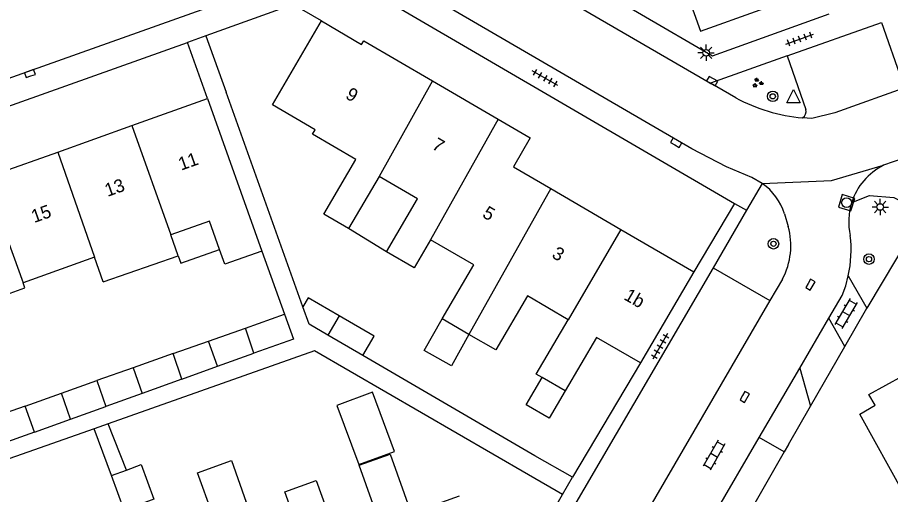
# Model space of a CAD drawing. Extents: x 136000 to 138005, y 398500 to 400500.
# Drawn here: x 137786.5 to 137853, y 400137 to 400173.4 of the extents above; entities that cross this region are included whole.
import ezdxf

# ---------------------------------------------------------------- set-up
doc = ezdxf.new("R2010")
doc.units = 0
for name, color, linetype in [('gg-afsc-erfafscheiding', 7, 'Continuous'), ('gg-afsc-muur', 7, 'Continuous'), ('gg-anno-huisnummerreeks BGT', 7, 'Continuous'), ('gg-bbg-bijgebouw', 7, 'Continuous'), ('gg-bbg-gedigitaliseerde bebouwing', 7, 'Continuous'), ('gg-bbg-gedigitaliseerde bijgebouw', 7, 'Continuous'), ('gg-bbg-hoofdgebouw', 7, 'Continuous'), ('gg-bbg-luifel en loopbrug', 7, 'Continuous'), ('gg-bbg-tussenscheiding', 7, 'Continuous'), ('gg-knt-verharding', 7, 'Continuous'), ('gg-knt-verharding nz', 7, 'Continuous'), ('gt-grn-groengrens', 7, 'Continuous'), ('gt-grn-vlakafsluiter', 7, 'Continuous'), ('gt-grn-weggrens', 7, 'Continuous'), ('gt-symb-boom', 7, 'Continuous'), ('gt-symb-groenvak', 7, 'Continuous'), ('gt-symb-klinker verharding', 7, 'Continuous'), ('gt-symb-kolk', 7, 'Continuous'), ('gt-symb-lichtmast', 7, 'Continuous'), ('gt-symb-rioolschacht', 7, 'Continuous'), ('gt-symb-tegel verharding', 7, 'Continuous'), ('gt-symb-waterafsluiter', 7, 'Continuous')]:
    doc.layers.add(name, color=color, linetype=linetype)

# ---------------------------------------------------------------- blocks, each defined once
blk = doc.blocks.new('gt0-TEG1')
at = {"layer": 'gt-symb-tegel verharding'}
for p, q in [((-1.125, 0), (1.125, 0)), ((-0.9, -0.25), (-0.9, 0.25)), ((-0.45, -0.25), (-0.45, 0.25)), ((0, -0.25), (0, 0.25)), ((0.45, -0.25), (0.45, 0.25)), ((0.9, -0.25), (0.9, 0.25))]:
    blk.add_line(p, q, dxfattribs=at)
blk = doc.blocks.new('gt0-LMAST')
at = {"layer": 'gt-symb-lichtmast'}
for p, q in [((-0.182, 0.173), (-0.447, 0.438)), ((-0.005, 0.246), (-0.005, 0.621)), ((0.172, 0.173), (0.437, 0.438)), ((-0.255, -0.004), (-0.63, -0.004)), ((-0.182, -0.181), (-0.447, -0.446)), ((-0.005, -0.254), (-0.005, -0.629)), ((0.437, -0.446), (0.172, -0.181)), ((0.245, -0.004), (0.62, -0.004))]:
    blk.add_line(p, q, dxfattribs=at)
blk.add_circle((-0.005, -0.004), 0.25, dxfattribs=at)
blk = doc.blocks.new('gt0-BOOM')
at = {"layer": 'gt-symb-boom'}
for radius in [0.4, 0.2]:
    blk.add_circle((0, 0), radius, dxfattribs=at)
blk = doc.blocks.new('gt0-WAFSL')
at = {"layer": 'gt-symb-waterafsluiter'}
for p, q in [((-0.5, -0.333), (0, 0.667)), ((0, 0.667), (0.5, -0.333)), ((0.5, -0.333), (-0.5, -0.333))]:
    blk.add_line(p, q, dxfattribs=at)
blk = doc.blocks.new('gt0-KOLK')
at = {"layer": 'gt-symb-kolk'}
blk.add_lwpolyline([(0, 0), (0.375, 0), (0.375, 0.4), (-0.375, 0.4), (-0.375, 0), (0, 0)], dxfattribs=at)
blk = doc.blocks.new('gt0-KL1')
at = {"layer": 'gt-symb-klinker verharding'}
for p, q in [((-1.15, 0.3), (1.15, 0.3)), ((-1, -0.3), (-1, 0.3)), ((-0.5, 0.3), (-0.5, 0.45)), ((0, -0.3), (0, 0.3)), ((0.5, 0.3), (0.5, 0.45)), ((1, -0.3), (1, 0.3)), ((-1.15, -0.3), (1.15, -0.3)), ((-0.5, -0.45), (-0.5, -0.3)), ((0.5, -0.45), (0.5, -0.3))]:
    blk.add_line(p, q, dxfattribs=at)
blk = doc.blocks.new('gt0-RS')
at = {"layer": 'gt-symb-rioolschacht'}
blk.add_lwpolyline([(-0.5, -0.5), (0.5, -0.5), (0.5, 0.5), (-0.5, 0.5)], close=True, dxfattribs=at)
blk.add_circle((0, 0), 0.375, dxfattribs=at)
blk = doc.blocks.new('gt0-GRVAK')
at = {"layer": 'gt-symb-groenvak'}
for p, q in [((-0.11, 0.189), (-0.228, 0.24)), ((-0.182, 0.153), (0.088, 0.153)), ((-0.091, 0.211), (-0.156, 0.322)), ((-0.047, 0.214), (-0.047, 0.393)), ((-0.004, 0.211), (0.061, 0.322)), ((0.015, 0.189), (0.133, 0.24)), ((0.262, -0.052), (0.197, 0.059)), ((0.305, -0.049), (0.305, 0.13)), ((0.349, -0.052), (0.414, 0.059)), ((-0.245, -0.228), (-0.363, -0.177)), ((-0.318, -0.264), (-0.047, -0.264)), ((-0.226, -0.206), (-0.291, -0.095)), ((-0.183, -0.203), (-0.183, -0.024)), ((-0.139, -0.206), (-0.074, -0.095)), ((-0.12, -0.228), (-0.002, -0.177)), ((0.243, -0.074), (0.125, -0.023)), ((0.17, -0.11), (0.441, -0.11)), ((0.368, -0.074), (0.486, -0.023))]:
    blk.add_line(p, q, dxfattribs=at)

msp = doc.modelspace()

# ---------------------------------------------------------------- linework, layer by layer
at = {"layer": 'gg-afsc-erfafscheiding'}
for p, q in [((137807.484, 400174.383), (137800.83, 400172)), ((137809.63, 400173.13), (137807.484, 400174.383)), ((137800.83, 400172), (137802.363, 400167.704)), ((137808.21, 400151.32), (137802.363, 400167.704)), ((137849.522, 400148.295), (137851.204, 400151.229)), ((137825.894, 400139.961), (137812.789, 400147.595)), ((137845.228, 400140.806), (137846.915, 400143.748)), ((137792.306, 400142.023), (137777.641, 400136.829)), ((137828.006, 400136.998), (137825.406, 400138.495)), ((137823.745, 400129.597), (137828.006, 400136.998))]:
    msp.add_line(p, q, dxfattribs=at)
msp.add_lwpolyline([(137825.406, 400138.495), (137809.09, 400147.968), (137793.365, 400142.399)], dxfattribs=at)
at = {"layer": 'gg-afsc-muur'}
for p, q in [((137805.096, 400155.577), (137806.816, 400150.755)), ((137833.95, 400147.04), (137828.77, 400138.325)), ((137828.77, 400138.325), (137825.894, 400139.961))]:
    msp.add_line(p, q, dxfattribs=at)
at = {"layer": 'gg-bbg-bijgebouw'}
msp.add_line((137806.816, 400150.755), (137807.495, 400148.852), dxfattribs=at)
at = {"layer": 'gg-bbg-gedigitaliseerde bebouwing'}
for p, q in [((137814.02, 400161.272), (137811.695, 400157.29)), ((137798.706, 400155.21), (137798.146, 400156.814)), ((137817.953, 400156.44), (137816.699, 400154.293)), ((137792.336, 400155.103), (137786.899, 400153.139)), ((137792.994, 400153.215), (137792.336, 400155.103)), ((137792.994, 400153.215), (137798.706, 400155.21)), ((137802.27, 400154.569), (137801.867, 400155.701)), ((137805.096, 400155.577), (137802.27, 400154.569)), ((137816.699, 400154.293), (137814.591, 400155.524)), ((137820.88, 400149.22), (137818.837, 400150.412)), ((137826.01, 400146.19), (137828.432, 400150.337))]:
    msp.add_line(p, q, dxfattribs=at)
for points in [[(137811.695, 400157.29), (137809.807, 400158.392), (137812.245, 400162.567), (137808.959, 400164.485), (137809.156, 400164.823), (137805.89, 400166.74)], [(137814.591, 400155.524), (137816.948, 400159.562), (137814.02, 400161.272)], [(137801.867, 400155.701), (137801.094, 400157.866), (137798.146, 400156.814)], [(137818.837, 400150.412), (137821.237, 400154.522), (137817.953, 400156.44)], [(137780.733, 400152.623), (137781.413, 400150.742), (137787.031, 400152.772), (137786.899, 400153.139)], [(137828.432, 400150.337), (137825.33, 400152.149), (137822.923, 400148.027), (137820.88, 400149.22)], [(137814.111, 400134.738), (137812.501, 400139.239), (137814.874, 400140.088), (137816.484, 400135.587), (137820.16, 400136.89)], [(137808.449, 400132.723), (137806.842, 400137.214), (137809.234, 400138.07), (137810.844, 400133.569), (137814.111, 400134.738)]]:
    msp.add_lwpolyline(points, dxfattribs=at)
at = {"layer": 'gg-bbg-gedigitaliseerde bijgebouw'}
for p, q in [((137803.846, 400149.695), (137806.816, 400150.755)), ((137810.984, 400150.636), (137810.119, 400149.151)), ((137804.484, 400147.778), (137803.846, 400149.695)), ((137812.789, 400147.595), (137810.119, 400149.151)), ((137807.495, 400148.852), (137804.484, 400147.778)), ((137798.336, 400147.746), (137795.284, 400146.666)), ((137798.994, 400145.806), (137798.336, 400147.746)), ((137795.284, 400146.666), (137792.522, 400145.689)), ((137798.994, 400145.806), (137795.966, 400144.717)), ((137792.522, 400145.689), (137793.191, 400143.72)), ((137795.966, 400144.717), (137793.191, 400143.72)), ((137787.043, 400143.751), (137784.251, 400142.763)), ((137787.761, 400141.769), (137787.043, 400143.751)), ((137787.761, 400141.769), (137784.964, 400140.764)), ((137793.628, 400138.44), (137794.77, 400138.861))]:
    msp.add_line(p, q, dxfattribs=at)
for points in [[(137812.789, 400147.595), (137813.654, 400149.08), (137810.984, 400150.636)], [(137815.193, 400140.29), (137813.528, 400144.804), (137810.805, 400143.799), (137812.471, 400139.285), (137815.193, 400140.29)], [(137794.77, 400138.861), (137795.899, 400139.278), (137796.867, 400136.655), (137794.596, 400135.817), (137793.628, 400138.44)], [(137801.316, 400135.489), (137800.181, 400138.661), (137802.767, 400139.586), (137803.901, 400136.414), (137801.316, 400135.489)]]:
    msp.add_lwpolyline(points, dxfattribs=at)
at = {"layer": 'gg-bbg-hoofdgebouw'}
for p, q in [((137805.89, 400166.74), (137809.63, 400173.13)), ((137818.103, 400168.558), (137823.106, 400165.637)), ((137795.185, 400165.143), (137800.95, 400167.2)), ((137800.95, 400167.2), (137805.096, 400155.577)), ((137789.531, 400163.127), (137795.185, 400165.143)), ((137783.99, 400161.15), (137789.531, 400163.127)), ((137827.112, 400160.339), (137832.448, 400157.23)), ((137832.448, 400157.23), (137838.01, 400153.99)), ((137838.01, 400153.99), (137833.95, 400147.04)), ((137826.457, 400145.929), (137826.01, 400146.19)), ((137828.22, 400144.9), (137826.457, 400145.929))]:
    msp.add_line(p, q, dxfattribs=at)
for points in [[(137833.96, 400177.473), (137834.78, 400175.18), (137837.2, 400176.06), (137838.52, 400172.36), (137847.617, 400175.634)], [(137809.63, 400173.13), (137812.69, 400171.33), (137812.86, 400171.62), (137818.103, 400168.558)], [(137823.106, 400165.637), (137825.55, 400164.21), (137824.26, 400162), (137827.112, 400160.339)], [(137833.95, 400147.04), (137830.61, 400148.99), (137828.22, 400144.9)]]:
    msp.add_lwpolyline(points, dxfattribs=at)
at = {"layer": 'gg-bbg-luifel en loopbrug'}
for p, q in [((137814.591, 400155.524), (137811.695, 400157.29)), ((137801.034, 400148.7), (137803.846, 400149.695)), ((137798.336, 400147.746), (137801.034, 400148.7)), ((137801.712, 400146.782), (137801.034, 400148.7)), ((137801.712, 400146.782), (137804.484, 400147.778)), ((137798.994, 400145.806), (137801.712, 400146.782)), ((137789.81, 400144.73), (137792.522, 400145.689)), ((137787.043, 400143.751), (137789.81, 400144.73)), ((137790.496, 400142.752), (137789.81, 400144.73)), ((137790.496, 400142.752), (137793.191, 400143.72)), ((137787.761, 400141.769), (137790.496, 400142.752)), ((137793.365, 400142.399), (137792.306, 400142.023)), ((137793.628, 400138.44), (137792.306, 400142.023)), ((137794.77, 400138.861), (137793.365, 400142.399))]:
    msp.add_line(p, q, dxfattribs=at)
for points in [[(137798.706, 400155.21), (137798.92, 400154.648), (137801.867, 400155.701)], [(137810.984, 400150.636), (137808.615, 400152.015), (137808.21, 400151.32)], [(137810.119, 400149.151), (137808.686, 400149.986), (137808.21, 400151.32)], [(137820.88, 400149.22), (137819.537, 400146.824), (137817.474, 400147.98), (137818.837, 400150.412)], [(137828.22, 400144.9), (137827.003, 400142.818), (137825.241, 400143.848), (137826.457, 400145.929)], [(137857.806, 400139.106), (137854.059, 400137.03), (137850.675, 400143.138), (137851.834, 400143.808), (137851.361, 400144.626), (137853.964, 400146.059)]]:
    msp.add_lwpolyline(points, dxfattribs=at)
at = {"layer": 'gg-bbg-tussenscheiding'}
for p, q in [((137818.103, 400168.558), (137814.02, 400161.272)), ((137795.185, 400165.143), (137798.146, 400156.814)), ((137823.106, 400165.637), (137817.953, 400156.44)), ((137789.531, 400163.127), (137792.336, 400155.103)), ((137783.99, 400161.15), (137786.899, 400153.139)), ((137827.112, 400160.339), (137820.88, 400149.22)), ((137832.448, 400157.23), (137828.432, 400150.337)), ((137795.284, 400146.666), (137795.966, 400144.717))]:
    msp.add_line(p, q, dxfattribs=at)
at = {"layer": 'gg-knt-verharding'}
for p, q in [((137821.778, 400178.555), (137839.283, 400168.389)), ((137807.87, 400176.61), (137734.711, 400150.57)), ((137815.71, 400174.02), (137841.13, 400159.2)), ((137759.591, 400157.259), (137799.418, 400171.493)), ((137800.95, 400167.2), (137799.418, 400171.493)), ((137845.134, 400170.463), (137839.283, 400168.389)), ((137845.134, 400170.463), (137846.548, 400166.378)), ((137841.21, 400167.27), (137839.283, 400168.389)), ((137853.951, 400162.642), (137852.477, 400162.119)), ((137843.24, 400160.731), (137842.043, 400158.68)), ((137841.13, 400159.2), (137838.01, 400153.99)), ((137842.043, 400158.68), (137839.487, 400154.304)), ((137844.919, 400158.411), (137845.21, 400157.44)), ((137839.487, 400154.304), (137819.653, 400120.339)), ((137839.487, 400154.304), (137843.819, 400151.792)), ((137844.78, 400153.441), (137843.819, 400151.792)), ((137849.795, 400153.678), (137851.204, 400151.229)), ((137846.091, 400146.641), (137848.314, 400150.45)), ((137849.522, 400148.295), (137848.314, 400150.45)), ((137843.255, 400141.783), (137846.091, 400146.641)), ((137846.091, 400146.641), (137846.915, 400143.748)), ((137843.005, 400141.355), (137843.255, 400141.783)), ((137836.815, 400130.751), (137843.005, 400141.355)), ((137844.915, 400140.26), (137843.005, 400141.355))]:
    msp.add_line(p, q, dxfattribs=at)
for points in [[(137821.129, 400185.655), (137823.2, 400179.95), (137839.45, 400170.47), (137848.328, 400173.659)], [(137843.24, 400160.731), (137842.44, 400161.18), (137840.52, 400162), (137837.86, 400163.38), (137816.237, 400175.981)], [(137845.134, 400170.463), (137852.32, 400173.01), (137853.88, 400168.59)], [(137848.314, 400150.45), (137849.33, 400152.19), (137849.594, 400152.924), (137849.795, 400153.678)]]:
    msp.add_lwpolyline(points, dxfattribs=at)
for centre, radius, start, end in [((137847.466, 400178.804), 13.122, 241.52525, 264.92778), ((137846.039, 400166.202), 0.539, 299.73946, 19.07047), ((137854.65, 400157.81), 4.826, 116.76065, 162.34918), ((137840.687, 400157.116), 4.426, 17.01764, 54.7694), ((137854.655, 400157.81), 4.831, 162.37459, 192.56916), ((137840.037, 400155.974), 5.377, 331.90068, 15.82481), ((137840.911, 400155.64), 9.098, 347.54632, 7.06467)]:
    msp.add_arc(centre, radius, start, end, dxfattribs=at)
at = {"layer": 'gg-knt-verharding nz'}
msp.add_line((137843.819, 400151.792), (137823.982, 400117.715), dxfattribs=at)
msp.add_lwpolyline([(137854.591, 400168.198), (137848.77, 400166.13), (137847.019, 400165.69), (137846.306, 400165.734)], dxfattribs=at)
at = {"layer": 'gt-grn-groengrens'}
msp.add_line((137855.547, 400158.506), (137851.204, 400151.229), dxfattribs=at)
msp.add_lwpolyline([(137850.051, 400159.273), (137851.403, 400159.824), (137853.26, 400159.655), (137855.547, 400158.506)], dxfattribs=at)
at = {"layer": 'gt-grn-vlakafsluiter'}
for p, q in [((137846.915, 400143.748), (137849.522, 400148.295)), ((137845.228, 400140.806), (137844.915, 400140.26)), ((137844.915, 400140.26), (137838.02, 400128.232))]:
    msp.add_line(p, q, dxfattribs=at)
at = {"layer": 'gt-grn-weggrens'}
for p, q in [((137800.83, 400172), (137799.418, 400171.493)), ((137841.13, 400159.2), (137842.043, 400158.68)), ((137828.006, 400136.998), (137828.77, 400138.325))]:
    msp.add_line(p, q, dxfattribs=at)
msp.add_lwpolyline([(137843.24, 400160.731), (137848.515, 400160.953), (137852.477, 400162.119)], dxfattribs=at)

# ---------------------------------------------------------------- block references
at = {"layer": 'gt-symb-boom'}
for p in [(137844.035, 400167.375), (137844.09, 400156.13), (137851.372, 400154.955)]:
    msp.add_blockref('gt0-BOOM', p, dxfattribs=at)
at = {"layer": 'gt-symb-groenvak'}
msp.add_blockref('gt0-GRVAK', (137842.87, 400168.403), dxfattribs=at)
at = {"layer": 'gt-symb-klinker verharding'}
for p, rotation in [((137849.621, 400150.81), -120.46264004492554), ((137839.563, 400140.01), -119.74488129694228)]:
    msp.add_blockref('gt0-KL1', p, dxfattribs=dict(at, rotation=rotation))
at = {"layer": 'gt-symb-kolk'}
for p, rotation in [((137787.472, 400168.929), 19.57672556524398), ((137839.313, 400168.366), -30.25643716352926), ((137836.572, 400163.667), -30.256437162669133), ((137846.736, 400153.106), -120.20693401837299), ((137841.731, 400144.546), -120.20693401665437)]:
    msp.add_blockref('gt0-KOLK', p, dxfattribs=dict(at, rotation=rotation))
at = {"layer": 'gt-symb-lichtmast'}
for p in [(137838.962, 400170.702), (137852.231, 400158.938)]:
    msp.add_blockref('gt0-LMAST', p, dxfattribs=at)
at = {"layer": 'gt-symb-rioolschacht', "rotation": -16.984732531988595}
msp.add_blockref('gt0-RS', (137849.663, 400159.26), dxfattribs=at)
at = {"layer": 'gt-symb-tegel verharding'}
for p, rotation in [((137846.09, 400171.739), 19.503573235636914), ((137826.676, 400168.761), 149.74356283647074), ((137835.449, 400148.3), -120.05032329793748)]:
    msp.add_blockref('gt0-TEG1', p, dxfattribs=dict(at, rotation=rotation))
at = {"layer": 'gt-symb-waterafsluiter'}
msp.add_blockref('gt0-WAFSL', (137845.62, 400167.225), dxfattribs=at)

# ---------------------------------------------------------------- texts
at = {"layer": 'gg-anno-huisnummerreeks BGT'}
for s, rotation, p in [('9', 329.7, (137811.398, 400167.263)), ('7', 329.7, (137817.985, 400163.417)), ('11', 19.6, (137798.935, 400161.703)), ('13', 19.6, (137793.326, 400159.702)), ('15', 19.6, (137787.729, 400157.706)), ('5', 329.8, (137821.83, 400158.207)), ('3', 329.8, (137827.127, 400155.121)), ('1b', 329.8, (137832.615, 400151.925))]:
    msp.add_text(s, height=1, rotation=rotation, dxfattribs=at).set_placement(p)

doc.saveas('drawing.dxf')
